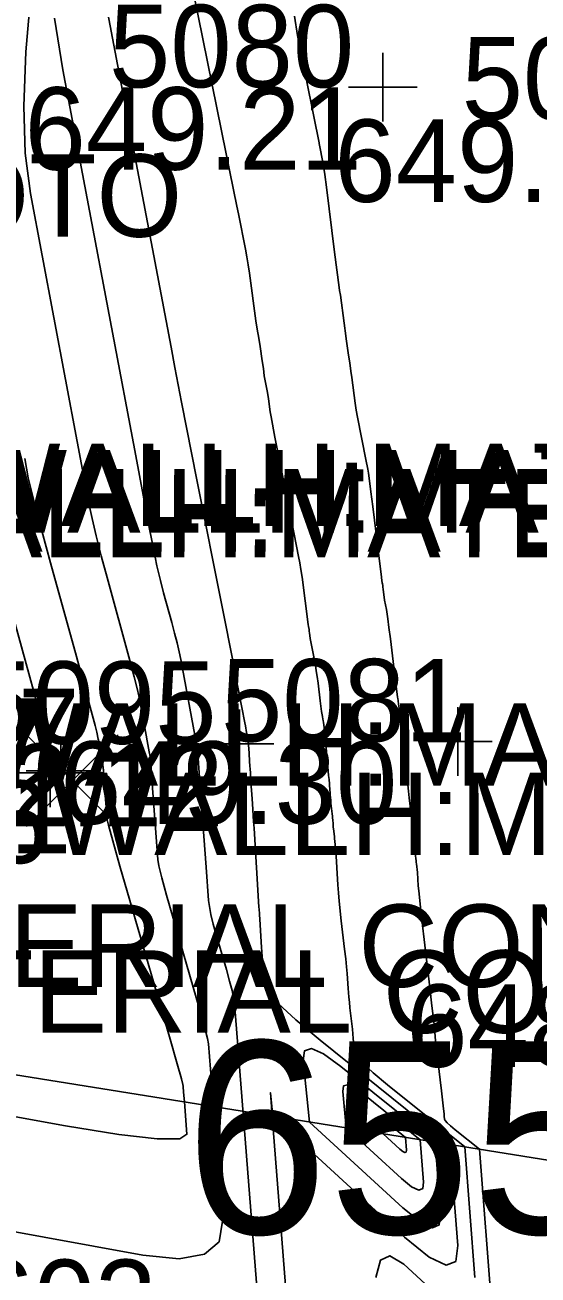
# Model space of a CAD drawing. Extents: x 2129350 to 2137777, y 657588 to 659885.
# Drawn here: x 2132942.88 to 2132950.35, y 658484.01 to 658502.2 of the extents above; entities that cross this region are included whole.
import ezdxf

# ---------------------------------------------------------------- set-up
doc = ezdxf.new("R2010")
doc.units = 0
for name, color, linetype in [('BR_X_SV_Abut_Text', 7, 'Continuous'), ('DT_X_Contour_Major', 7, 'Continuous'), ('DT_X_Contour_Minor', 7, 'Continuous'), ('DT_X_TIN_Hull', 7, 'Continuous'), ('SV_X_Random_Point', 7, 'Continuous'), ('SV_X_Shot_Marker', 7, 'Continuous'), ('SV_X_Text_Comment', 7, 'Continuous'), ('SV_X_Text_Elevation', 7, 'Continuous'), ('SV_X_Text_Name', 7, 'Continuous')]:
    doc.layers.add(name, color=color, linetype=linetype)

msp = doc.modelspace()

# ---------------------------------------------------------------- linework, layer by layer
at = {"layer": 'BR_X_SV_Abut_Text'}
for p, q in [((2132943.398, 658491.842), (2132943.398, 658490.842)), ((2132942.898, 658491.342), (2132943.898, 658491.342)), ((2132943.398, 658491.342), (2132943.398, 658491.342))]:
    msp.add_line(p, q, dxfattribs=at)
at = {"layer": 'DT_X_Contour_Major'}
for points in [[(2132946.803, 658502.329), (2132946.845, 658502.05), (2132947.084, 658500.867), (2132947.162, 658500.483), (2132947.162, 658500.479), (2132947.163, 658500.474), (2132947.171, 658500.426), (2132947.211, 658500.226), (2132947.224, 658500.151), (2132947.242, 658500.022), (2132947.267, 658499.839), (2132947.386, 658498.895), (2132947.452, 658498.381), (2132947.459, 658498.335), (2132947.471, 658498.269), (2132947.524, 658497.862), (2132947.548, 658497.677), (2132947.556, 658497.63), (2132947.586, 658497.396), (2132947.608, 658497.282), (2132947.624, 658497.161), (2132947.636, 658497.07), (2132947.684, 658496.695), (2132947.699, 658496.593), (2132947.717, 658496.49), (2132947.839, 658495.877), (2132947.867, 658495.736), (2132947.877, 658495.675), (2132947.892, 658495.564), (2132947.913, 658495.403), (2132947.94, 658495.192), (2132948.044, 658494.356), (2132948.063, 658494.206), (2132948.075, 658494.114), (2132948.08, 658494.08), (2132948.082, 658494.066), (2132948.086, 658494.041), (2132948.089, 658494.018), (2132948.093, 658493.987), (2132948.113, 658493.828), (2132948.139, 658493.694), (2132948.159, 658493.559), (2132948.176, 658493.432), (2132948.197, 658493.267), (2132948.258, 658492.773), (2132948.279, 658492.61), (2132948.303, 658492.419), (2132948.307, 658492.39), (2132948.31, 658492.374), (2132948.313, 658492.357), (2132948.318, 658492.319), (2132948.335, 658492.182), (2132948.365, 658491.943), (2132948.375, 658491.863), (2132948.382, 658491.804), (2132948.386, 658491.766), (2132948.388, 658491.748), (2132948.389, 658491.727), (2132948.39, 658491.719), (2132948.39, 658491.713), (2132948.391, 658491.707), (2132948.391, 658491.701), (2132948.393, 658491.679), (2132948.394, 658491.663), (2132948.397, 658491.641), (2132948.4, 658491.611), (2132948.41, 658491.524), (2132948.416, 658491.471), (2132948.418, 658491.455), (2132948.419, 658491.445), (2132948.42, 658491.428), (2132948.421, 658491.417), (2132948.426, 658491.368), (2132948.43, 658491.33), (2132948.443, 658491.217), (2132948.448, 658491.18), (2132948.451, 658491.154), (2132948.453, 658491.132), (2132948.453, 658491.131), (2132948.453, 658491.131), (2132948.453, 658491.13), (2132948.453, 658491.129), (2132948.454, 658491.123), (2132948.454, 658491.12), (2132948.455, 658491.114), (2132948.455, 658491.106), (2132948.456, 658491.095), (2132948.46, 658491.041), (2132948.464, 658491.003), (2132948.47, 658490.947), (2132948.479, 658490.874), (2132948.504, 658490.656), (2132948.518, 658490.529), (2132948.522, 658490.493), (2132948.524, 658490.475), (2132948.525, 658490.452), (2132948.526, 658490.438), (2132948.529, 658490.41), (2132948.534, 658490.37), (2132948.54, 658490.317), (2132948.558, 658490.159), (2132948.564, 658490.106), (2132948.569, 658490.068), (2132948.572, 658490.033), (2132948.573, 658490.025), (2132948.573, 658490.019), (2132948.575, 658490.008), (2132948.576, 658489.992), (2132948.592, 658489.862), (2132948.603, 658489.67), (2132948.61, 658489.596), (2132948.625, 658489.458), (2132948.647, 658489.256), (2132948.772, 658488.19), (2132948.803, 658487.926), (2132948.825, 658487.732), (2132948.839, 658487.607), (2132948.844, 658487.553), (2132948.851, 658487.465), (2132948.859, 658487.39), (2132948.871, 658487.278), (2132948.889, 658487.13), (2132948.941, 658486.684), (2132948.971, 658486.426), (2132948.979, 658486.353), (2132948.982, 658486.318), (2132948.985, 658486.276), (2132948.995, 658486.254), (2132949.024, 658486.221), (2132949.072, 658486.177), (2132949.139, 658486.121), (2132949.494, 658485.835), (2132949.676, 658483.506)], [(2132942.875, 658495.889), (2132942.927, 658495.609), (2132942.963, 658495.453), (2132943.028, 658495.195), (2132943.124, 658494.836), (2132943.25, 658494.374), (2132943.628, 658493.009), (2132943.752, 658492.556), (2132943.901, 658492.006), (2132943.925, 658491.908), (2132943.944, 658491.805), (2132943.951, 658491.771), (2132943.956, 658491.744), (2132943.961, 658491.717), (2132943.966, 658491.69), (2132943.993, 658491.543), (2132943.998, 658491.515), (2132944.003, 658491.493), (2132944.007, 658491.466), (2132944.011, 658491.448), (2132944.012, 658491.441), (2132944.013, 658491.433), (2132944.014, 658491.425), (2132944.016, 658491.394), (2132944.017, 658491.385), (2132944.018, 658491.378), (2132944.018, 658491.371), (2132944.019, 658491.365), (2132944.02, 658491.343), (2132944.021, 658491.337), (2132944.021, 658491.33), (2132944.022, 658491.323), (2132944.023, 658491.304), (2132944.024, 658491.292), (2132944.024, 658491.289), (2132944.024, 658491.288), (2132944.024, 658491.288), (2132944.024, 658491.286), (2132944.025, 658491.271), (2132944.026, 658491.259), (2132944.029, 658491.221), (2132944.03, 658491.208), (2132944.031, 658491.195), (2132944.032, 658491.173), (2132944.034, 658491.146), (2132944.035, 658491.137), (2132944.036, 658491.129), (2132944.036, 658491.123), (2132944.038, 658491.1), (2132944.054, 658490.87), (2132944.058, 658490.823), (2132944.061, 658490.782), (2132944.063, 658490.748), (2132944.071, 658490.648), (2132944.093, 658490.554), (2132944.156, 658490.324), (2132944.26, 658489.959), (2132944.405, 658489.457), (2132944.991, 658487.44), (2132945.094, 658487.081), (2132945.157, 658486.861), (2132945.178, 658486.78), (2132945.18, 658486.753), (2132945.183, 658486.721), (2132945.185, 658486.698), (2132945.187, 658486.669), (2132945.199, 658486.524), (2132945.236, 658486.055), (2132945.131, 658485.988), (2132944.801, 658485.986), (2132944.246, 658486.049), (2132943.466, 658486.178), (2132941.087, 658486.609)], [(2132948.417, 658486.008), (2132948.173, 658486.204), (2132948.128, 658486.236), (2132948.097, 658486.25), (2132948.08, 658486.244), (2132948.076, 658486.219), (2132948.092, 658486.06), (2132948.334, 658485.838), (2132948.379, 658485.802), (2132948.41, 658485.787), (2132948.427, 658485.794), (2132948.431, 658485.823), (2132948.417, 658486.008)]]:
    msp.add_lwpolyline(points, dxfattribs=at)
at = {"layer": 'DT_X_Contour_Minor'}
for points in [[(2132943.902, 658503.344), (2132945.004, 658497.51), (2132945.06, 658497.216), (2132945.155, 658496.709), (2132945.38, 658495.582), (2132945.755, 658493.706), (2132945.909, 658492.928), (2132945.924, 658492.832), (2132945.927, 658492.814), (2132945.944, 658492.731), (2132945.947, 658492.711), (2132946.079, 658492.044), (2132946.087, 658491.998), (2132946.102, 658491.904), (2132946.129, 658491.762), (2132946.134, 658491.705), (2132946.136, 658491.679), (2132946.153, 658491.404), (2132946.155, 658491.384), (2132946.166, 658491.218), (2132946.166, 658491.212), (2132946.167, 658491.206), (2132946.168, 658491.182), (2132946.184, 658490.936), (2132946.189, 658490.864), (2132946.206, 658490.608), (2132946.213, 658490.508), (2132946.284, 658489.36), (2132946.286, 658489.33), (2132946.289, 658489.306), (2132946.291, 658489.286), (2132946.293, 658489.246), (2132946.297, 658489.184), (2132946.302, 658489.102), (2132946.317, 658488.854), (2132946.322, 658488.772), (2132946.326, 658488.713), (2132946.328, 658488.675), (2132946.329, 658488.66), (2132946.331, 658488.65), (2132946.332, 658488.636), (2132946.334, 658488.602), (2132946.337, 658488.547), (2132946.342, 658488.473), (2132946.355, 658488.247), (2132946.41, 658488.132), (2132946.565, 658487.957), (2132946.82, 658487.721), (2132947.175, 658487.426), (2132949.063, 658485.904), (2132949.178, 658484.433), (2132949.148, 658484.204), (2132949.009, 658484.148), (2132948.761, 658484.266), (2132948.404, 658484.557), (2132946.484, 658486.318), (2132946.45, 658486.659), (2132946.477, 658486.319), (2132946.798, 658482.254)], [(2132945.265, 658503.01), (2132945.809, 658500.326), (2132945.962, 658499.565), (2132945.985, 658499.452), (2132946.088, 658498.937), (2132946.109, 658498.826), (2132946.129, 658498.71), (2132946.148, 658498.587), (2132946.238, 658497.893), (2132946.257, 658497.774), (2132946.283, 658497.643), (2132946.301, 658497.522), (2132946.329, 658497.31), (2132946.349, 658497.2), (2132946.362, 658497.094), (2132946.41, 658496.851), (2132946.425, 658496.757), (2132946.449, 658496.571), (2132946.461, 658496.496), (2132946.516, 658496.202), (2132946.797, 658494.791), (2132946.862, 658494.462), (2132946.879, 658494.373), (2132946.895, 658494.274), (2132946.911, 658494.165), (2132946.999, 658493.473), (2132947.004, 658493.447), (2132947.013, 658493.4), (2132947.015, 658493.386), (2132947.017, 658493.37), (2132947.02, 658493.353), (2132947.03, 658493.269), (2132947.106, 658492.881), (2132947.119, 658492.802), (2132947.132, 658492.715), (2132947.144, 658492.621), (2132947.176, 658492.361), (2132947.196, 658492.207), (2132947.203, 658492.161), (2132947.207, 658492.136), (2132947.214, 658492.096), (2132947.218, 658492.077), (2132947.222, 658492.05), (2132947.227, 658492.015), (2132947.232, 658491.972), (2132947.248, 658491.846), (2132947.253, 658491.802), (2132947.257, 658491.765), (2132947.262, 658491.713), (2132947.265, 658491.663), (2132947.266, 658491.645), (2132947.267, 658491.628), (2132947.268, 658491.614), (2132947.271, 658491.567), (2132947.272, 658491.554), (2132947.273, 658491.54), (2132947.275, 658491.524), (2132947.277, 658491.508), (2132947.284, 658491.445), (2132947.285, 658491.428), (2132947.287, 658491.411), (2132947.288, 658491.395), (2132947.291, 658491.353), (2132947.293, 658491.318), (2132947.295, 658491.298), (2132947.298, 658491.277), (2132947.305, 658491.217), (2132947.307, 658491.198), (2132947.309, 658491.175), (2132947.31, 658491.172), (2132947.31, 658491.17), (2132947.31, 658491.169), (2132947.31, 658491.169), (2132947.31, 658491.167), (2132947.31, 658491.165), (2132947.311, 658491.16), (2132947.312, 658491.148), (2132947.313, 658491.129), (2132947.319, 658491.021), (2132947.322, 658490.989), (2132947.325, 658490.954), (2132947.329, 658490.915), (2132947.333, 658490.874), (2132947.351, 658490.72), (2132947.354, 658490.685), (2132947.357, 658490.655), (2132947.359, 658490.631), (2132947.363, 658490.573), (2132947.366, 658490.525), (2132947.369, 658490.498), (2132947.372, 658490.468), (2132947.382, 658490.385), (2132947.385, 658490.357), (2132947.389, 658490.318), (2132947.39, 658490.306), (2132947.392, 658490.284), (2132947.392, 658490.275), (2132947.393, 658490.265), (2132947.395, 658490.242), (2132947.402, 658490.185), (2132947.433, 658489.683), (2132947.441, 658489.57), (2132947.452, 658489.445), (2132947.482, 658489.159), (2132947.53, 658488.748), (2132947.547, 658488.606), (2132947.559, 658488.489), (2132947.568, 658488.396), (2132947.582, 658488.178), (2132947.586, 658488.118), (2132947.592, 658488.051), (2132947.6, 658487.977), (2132947.609, 658487.895), (2132947.645, 658487.586), (2132947.652, 658487.514), (2132947.658, 658487.45), (2132947.662, 658487.396), (2132947.67, 658487.261), (2132947.703, 658487.193), (2132947.795, 658487.089), (2132947.946, 658486.949), (2132948.157, 658486.773), (2132949.279, 658485.87), (2132949.427, 658483.969)], [(2132942.97, 658502.706), (2132942.889, 658501.811), (2132942.86, 658501.02), (2132942.883, 658500.333), (2132942.957, 658499.749), (2132943.81, 658495.235), (2132943.855, 658495.016), (2132943.914, 658494.763), (2132943.987, 658494.476), (2132944.073, 658494.156), (2132944.405, 658492.952), (2132944.468, 658492.714), (2132944.512, 658492.542), (2132944.535, 658492.436), (2132944.612, 658492.023), (2132944.688, 658491.619), (2132944.7, 658491.552), (2132944.705, 658491.506), (2132944.708, 658491.462), (2132944.716, 658491.355), (2132944.81, 658490.052), (2132944.827, 658489.961), (2132944.87, 658489.789), (2132944.94, 658489.535), (2132945.036, 658489.2), (2132945.424, 658487.862), (2132945.493, 658487.613), (2132945.536, 658487.448), (2132945.552, 658487.369), (2132945.756, 658484.788), (2132945.705, 658484.489), (2132945.494, 658484.308), (2132945.124, 658484.243), (2132944.595, 658484.295), (2132941.715, 658484.816)], [(2132943.307, 658502.301), (2132943.43, 658501.546), (2132944.491, 658495.93), (2132944.693, 658494.861), (2132944.748, 658494.579), (2132944.8, 658494.33), (2132944.849, 658494.116), (2132944.896, 658493.937), (2132945.015, 658493.504), (2132945.057, 658493.348), (2132945.093, 658493.206), (2132945.122, 658493.078), (2132945.145, 658492.964), (2132945.375, 658491.734), (2132945.388, 658491.663), (2132945.395, 658491.596), (2132945.42, 658491.249), (2132945.421, 658491.23), (2132945.45, 658490.843), (2132945.515, 658489.943), (2132945.55, 658489.456), (2132945.562, 658489.369), (2132945.585, 658489.254), (2132945.62, 658489.112), (2132945.668, 658488.942), (2132945.81, 658488.452), (2132945.857, 658488.284), (2132945.892, 658488.145), (2132945.915, 658488.036), (2132945.927, 658487.957), (2132946.277, 658483.521)], [(2132942.427, 658494.593), (2132942.934, 658492.762), (2132943.1, 658492.161), (2132943.219, 658491.73), (2132943.291, 658491.47), (2132943.315, 658491.38), (2132943.317, 658491.369), (2132943.318, 658491.365), (2132943.318, 658491.363), (2132943.319, 658491.361), (2132943.319, 658491.36), (2132943.319, 658491.357), (2132943.322, 658491.341), (2132943.323, 658491.338), (2132943.323, 658491.335), (2132943.324, 658491.334), (2132943.324, 658491.333), (2132943.324, 658491.331), (2132943.324, 658491.33), (2132943.325, 658491.329), (2132943.325, 658491.328), (2132943.325, 658491.327), (2132943.325, 658491.325), (2132943.325, 658491.324), (2132943.325, 658491.323), (2132943.325, 658491.322), (2132943.325, 658491.322), (2132943.325, 658491.32), (2132943.325, 658491.319), (2132943.325, 658491.319), (2132943.325, 658491.318), (2132943.325, 658491.317), (2132943.326, 658491.315), (2132943.326, 658491.314), (2132943.326, 658491.314), (2132943.326, 658491.314), (2132943.326, 658491.313), (2132943.326, 658491.313), (2132943.326, 658491.313), (2132943.326, 658491.313), (2132943.326, 658491.312), (2132943.326, 658491.31), (2132943.326, 658491.306), (2132943.326, 658491.305), (2132943.326, 658491.303), (2132943.327, 658491.302), (2132943.327, 658491.301), (2132943.327, 658491.298), (2132943.327, 658491.297), (2132943.327, 658491.296), (2132943.327, 658491.296), (2132943.327, 658491.295), (2132943.327, 658491.293), (2132943.329, 658491.268), (2132943.329, 658491.263), (2132943.33, 658491.259), (2132943.33, 658491.255), (2132943.33, 658491.252), (2132943.331, 658491.245), (2132943.335, 658491.229), (2132943.346, 658491.187), (2132943.366, 658491.119), (2132943.393, 658491.026), (2132943.476, 658490.741), (2132943.484, 658490.652), (2132943.447, 658490.599), (2132943.366, 658490.581), (2132943.239, 658490.598), (2132942.84, 658490.692)], [(2132948.848, 658485.939), (2132947.478, 658487.042), (2132947.223, 658487.225), (2132947.047, 658487.301), (2132946.949, 658487.269), (2132946.929, 658487.13), (2132947.02, 658486.232), (2132948.381, 658484.984), (2132948.634, 658484.778), (2132948.809, 658484.694), (2132948.908, 658484.734), (2132948.929, 658484.896), (2132948.848, 658485.939)], [(2132948.632, 658485.973), (2132947.826, 658486.623), (2132947.676, 658486.731), (2132947.572, 658486.775), (2132947.514, 658486.757), (2132947.503, 658486.675), (2132947.556, 658486.146), (2132948.357, 658485.411), (2132948.506, 658485.29), (2132948.61, 658485.241), (2132948.668, 658485.264), (2132948.68, 658485.359), (2132948.632, 658485.973)], [(2132949.019, 658483.587), (2132948.391, 658484.163), (2132948.189, 658484.285), (2132948.053, 658484.221), (2132947.984, 658483.97)]]:
    msp.add_lwpolyline(points, dxfattribs=at)
at = {"layer": 'DT_X_TIN_Hull'}
msp.add_lwpolyline([(2132540.53, 658289.401), (2132539.033, 658286.057), (2132536.832, 658279.3), (2132537.201, 658279.007), (2132540.621, 658270.415), (2132548.203, 658269.845), (2132579.386, 658310.868), (2132621.001, 658329.414), (2132667.619, 658335.399), (2132712.749, 658350.209), (2132765.513, 658370.931), (2132811.121, 658416.764), (2132865.063, 658421.381), (2132884.187, 658431.342), (2132933.332, 658488.426), (2132983.351, 658480.409), (2133063.13, 658518.414), (2133131.969, 658559.405), (2133180.891, 658556.239), (2133241.37, 658575.534)], dxfattribs=at)
at = {"layer": 'SV_X_Random_Point'}
for p, q in [((2132942.899, 658490.534), (2132944.233, 658491.868)), ((2132942.899, 658491.868), (2132944.233, 658490.534))]:
    msp.add_line(p, q, dxfattribs=at)
at = {"layer": 'SV_X_Shot_Marker'}
for p, q in [((2132948.088, 658501.794), (2132948.088, 658500.794)), ((2132947.588, 658501.294), (2132948.588, 658501.294)), ((2132948.088, 658501.294), (2132948.088, 658501.294)), ((2132945.999, 658492.237), (2132945.999, 658491.237)), ((2132949.181, 658492.272), (2132949.181, 658491.272)), ((2132943.243, 658491.817), (2132943.243, 658490.817)), ((2132945.499, 658491.737), (2132946.499, 658491.737)), ((2132945.999, 658491.737), (2132945.999, 658491.737)), ((2132948.681, 658491.772), (2132949.681, 658491.772)), ((2132949.181, 658491.772), (2132949.181, 658491.772)), ((2132942.743, 658491.317), (2132943.743, 658491.317)), ((2132943.243, 658491.317), (2132943.243, 658491.317))]:
    msp.add_line(p, q, dxfattribs=at)

# ---------------------------------------------------------------- texts
at = {"layer": 'BR_X_SV_Abut_Text'}
for s, p in [('5157', (2132940.101, 658491.342)), ('656.11', (2132938.645, 658490.142))]:
    msp.add_text(s, height=1.2, dxfattribs=at).set_placement(p)
at = {"layer": 'DT_X_Contour_Major'}
msp.add_text('655', height=2.8, dxfattribs=at).set_placement((2132945.209, 658484.608))
at = {"layer": 'SV_X_Text_Comment'}
for s, p in [('SLIGHT:PHOTO', (2132933.22, 658499.118)), ('WALLH:MATERIAL CONCRETE WALLH:LOCATION WALLH:CONDITION WALLH:PHOTO', (2132941.882, 658494.908)), ('WALLH:MATERIAL CONCRETE WALLH:LOCATION WALLH:CONDITION WALLH:PHOTO', (2132941.977, 658494.812)), ('WALLH:MATERIAL CONCRETE WALLH:LOCATION WALLH:CONDITION WALLH:PHOTO', (2132940.547, 658494.451)), ('WALLH:MATERIAL CONCRETE WALLH:LOCATION WALLH:CONDITION WALLH:PHOTO', (2132940.552, 658494.536)), ('WALLH:MATERIAL CONCRETE WALLH:LOCATION WALLH:CONDITION WALLH:PHOTO', (2132942.232, 658491.129)), ('WALLH:MATERIAL CONCRETE WALLH:LOCATION WALLH:CONDITION WALLH:PHOTO', (2132943.243, 658490.117)), ('WALLH:MATERIAL CONCRETE WALLH:LOCATION WALLH:CONDITION WALLH:PHOTO', (2132933.287, 658488.199)), ('WALLH:MATERIAL CONCRETE WALLH:LOCATION WALLH:CONDITION WALLH:PHOTO', (2132933.642, 658487.531))]:
    msp.add_text(s, height=1.2, dxfattribs=at).set_placement(p)
at = {"layer": 'SV_X_Text_Elevation'}
for s, p in [('649.21', (2132942.872, 658500.094)), ('649.09', (2132947.383, 658499.625)), ('649.30', (2132943.389, 658490.572)), ('652.12', (2132940.86, 658490.537)), ('651.86', (2132938.323, 658490.001)), ('648.96', (2132948.429, 658487.035))]:
    msp.add_text(s, height=1.2, dxfattribs=at).set_placement(p)
at = {"layer": 'SV_X_Text_Name'}
for s, p in [('5080', (2132944.101, 658501.294)), ('5076', (2132949.235, 658500.825)), ('5095', (2132942.097, 658491.737)), ('5081', (2132945.732, 658491.772)), ('6027', (2132939.683, 658491.201)), ('5603', (2132941.224, 658483.029))]:
    msp.add_text(s, height=1.2, dxfattribs=at).set_placement(p)

doc.saveas('drawing.dxf')
